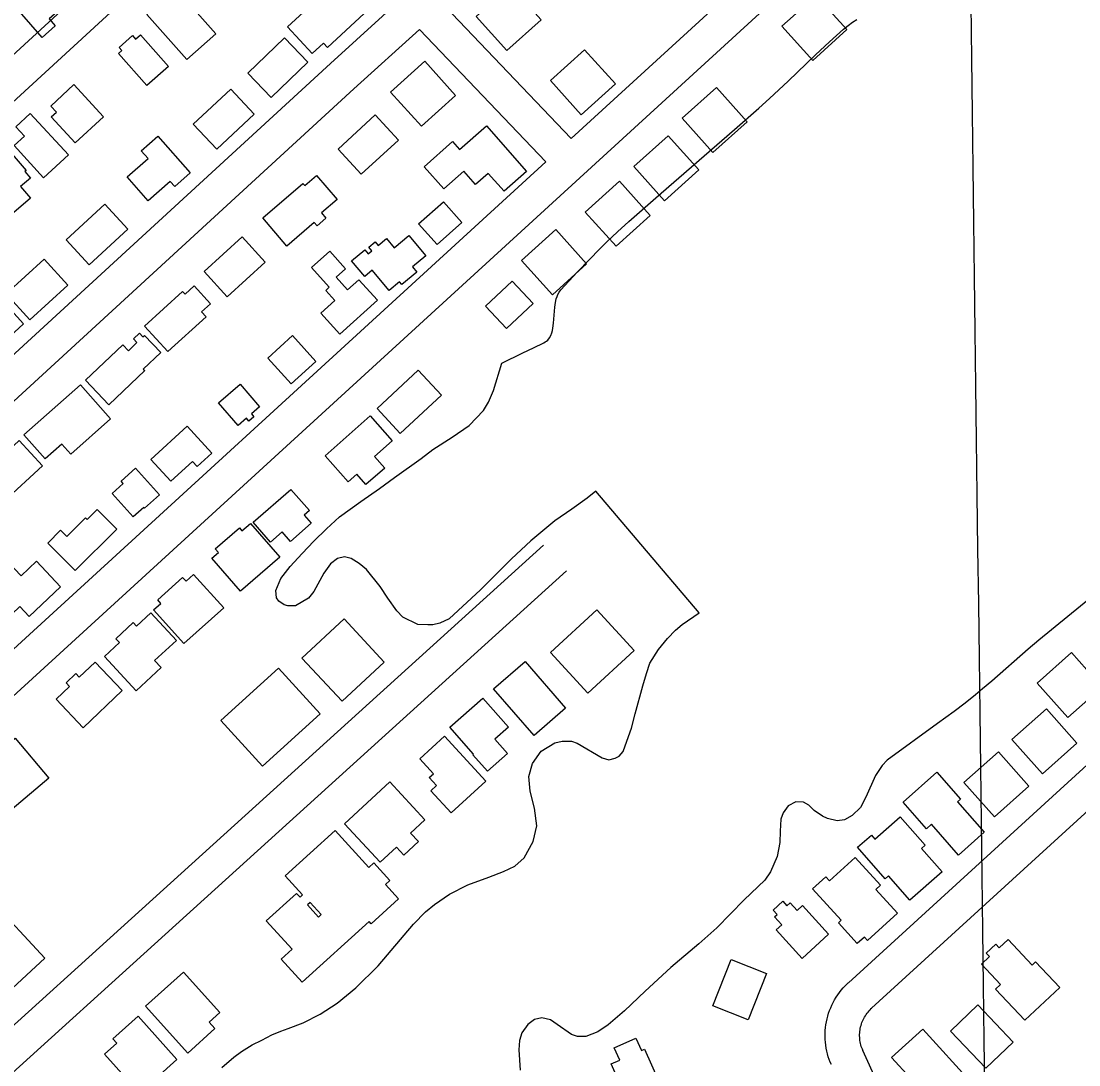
# Model space of a CAD drawing. Extents: x 3704301 to 3742427, y 506229 to 532009.
# Drawn here: x 3734105 to 3735023, y 514408 to 515315 of the extents above; entities that cross this region are included whole.
import ezdxf

# ---------------------------------------------------------------- set-up
doc = ezdxf.new("R2010")
doc.units = 0
for name, color, linetype in [('V-BLDG-OTLN', 7, 'Continuous'), ('V-GRID-MAJR', 7, 'Continuous'), ('V-ROAD-CNTR', 7, 'Continuous'), ('V-SITE-VEGE', 7, 'Continuous')]:
    doc.layers.add(name, color=color, linetype=linetype)

msp = doc.modelspace()

# ---------------------------------------------------------------- linework, layer by layer
at = {"layer": 'V-BLDG-OTLN'}
for points in [[(3734122.9, 515300.62), (3734083.43, 515345.85), (3734090.12, 515351.7), (3734084.29, 515358.38), (3734095.4, 515368.08), (3734099.96, 515362.86), (3734102.81, 515365.34), (3734138.23, 515324.75), (3734129.04, 515316.73), (3734134.36, 515310.62)], [(3734236.61, 515345.53), (3734273.7, 515303.74), (3734248.47, 515281.35), (3734213.75, 515320.46), (3734221.24, 515327.1), (3734218.86, 515329.77)], [(3734402.67, 515321.24), (3734370.73, 515291.82), (3734367.22, 515295.63), (3734357.45, 515286.63), (3734336.18, 515309.72), (3734357, 515328.89), (3734359.79, 515325.87), (3734380.69, 515345.12)], [(3734529.64, 515345.59), (3734499.92, 515318.83), (3734526.69, 515289.1), (3734556.41, 515315.87)], [(3734795.22, 515337.08), (3734765.49, 515310.31), (3734792.26, 515280.59), (3734821.98, 515307.36)], [(3734208.27, 515302.93), (3734232.66, 515275.41), (3734213.88, 515258.76), (3734189.22, 515286.58), (3734192.09, 515289.13), (3734189.71, 515291.82), (3734201.37, 515302.16), (3734204.02, 515299.17)], [(3734353.77, 515279.14), (3734321.81, 515248.38), (3734301.55, 515269.42), (3734333.51, 515300.18)], [(3734591.21, 515233.42), (3734620.85, 515260.28), (3734594, 515289.92), (3734564.35, 515263.06)], [(3734455.33, 515279.89), (3734425.6, 515253.13), (3734452.37, 515223.4), (3734482.09, 515250.17)], [(3734150.58, 515259.55), (3734176.32, 515231.69), (3734151.71, 515208.96), (3734130.91, 515231.48), (3734135.39, 515235.63), (3734130.46, 515240.97)], [(3734254.17, 515225.32), (3734286.8, 515255.74), (3734307.16, 515233.91), (3734274.54, 515203.49)], [(3734708.54, 515257.09), (3734678.81, 515230.32), (3734705.58, 515200.6), (3734735.31, 515227.36)], [(3734112.6, 515234.57), (3734145.7, 515198.55), (3734124.15, 515178.76), (3734098.51, 515206.66), (3734107.49, 515214.91), (3734100.04, 515223.03)], [(3734380.05, 515203.52), (3734412.3, 515233.25), (3734432.42, 515211.42), (3734400.16, 515181.69)], [(3734508.85, 515223.77), (3734543.72, 515184.23), (3734524.14, 515166.96), (3734510.43, 515182.51), (3734499.42, 515172.79), (3734489.29, 515184.28), (3734471.87, 515168.92), (3734454.78, 515188.3), (3734479.42, 515210.03), (3734485.48, 515203.16)], [(3734223.4, 515214.78), (3734251.47, 515182.85), (3734238.1, 515171.1), (3734234.25, 515175.5), (3734215.13, 515158.69), (3734196.91, 515179.42), (3734215.02, 515195.34), (3734209.03, 515202.15)], [(3734666.55, 515215.21), (3734636.82, 515188.44), (3734663.59, 515158.72), (3734693.31, 515185.48)], [(3734088.02, 515156.53), (3734062.96, 515185.73), (3734078.25, 515198.85), (3734084.33, 515191.78), (3734095.17, 515201.08), (3734109, 515184.97), (3734107.92, 515184.04), (3734112.71, 515178.45), (3734104.08, 515171.04), (3734112.79, 515160.89), (3734098.24, 515148.41), (3734089.9, 515158.14)], [(3734314.52, 515143.74), (3734349.48, 515173.78), (3734351.05, 515171.95), (3734361.2, 515180.67), (3734379.11, 515159.84), (3734365.52, 515148.16), (3734369.4, 515143.63), (3734361.74, 515137.04), (3734359.35, 515139.82), (3734335.5, 515119.33)], [(3734624.4, 515175.68), (3734594.68, 515148.91), (3734621.44, 515119.19), (3734651.17, 515145.96)], [(3734143.74, 515124.71), (3734177.39, 515155.8), (3734197.5, 515134.04), (3734163.85, 515102.95)], [(3734449.94, 515138.62), (3734471.42, 515157.74), (3734487.43, 515139.75), (3734465.95, 515120.64)], [(3734569.12, 515133.61), (3734539.39, 515106.85), (3734566.16, 515077.12), (3734595.88, 515103.89)], [(3734263.6, 515097.31), (3734296.53, 515127.37), (3734316.58, 515105.41), (3734283.65, 515075.35)], [(3734441.39, 515128.54), (3734456.14, 515110.82), (3734444.61, 515101.22), (3734448.4, 515096.67), (3734435.39, 515085.84), (3734433.46, 515088.16), (3734424.42, 515080.64), (3734409.71, 515098.32), (3734403.1, 515092.82), (3734391.76, 515106.43), (3734403.22, 515115.97), (3734406.02, 515112.6), (3734409.17, 515115.22), (3734406.56, 515118.35), (3734412.25, 515123.07), (3734414.85, 515119.95), (3734421.99, 515125.89), (3734428.63, 515117.92)], [(3734091.76, 515077.92), (3734124.72, 515108), (3734145.27, 515085.48), (3734112.31, 515055.4)], [(3734414.2, 515072.24), (3734381.46, 515042.72), (3734365.03, 515060.95), (3734377.3, 515072.01), (3734369.29, 515080.9), (3734372.28, 515083.6), (3734356.81, 515100.76), (3734372.68, 515115.06), (3734386.55, 515099.69), (3734378.29, 515092.24), (3734388.2, 515081.26), (3734398.09, 515090.1)], [(3734507.9, 515067.07), (3734531.1, 515088.89), (3734549.32, 515069.5), (3734526.13, 515047.7)], [(3734211.99, 515049.89), (3734244.93, 515079.94), (3734247.16, 515077.5), (3734255.12, 515084.76), (3734269.27, 515069.26), (3734261.44, 515062.11), (3734265.29, 515057.89), (3734232.23, 515027.71)], [(3734106.73, 515051.82), (3734072.41, 515020.4), (3734050.5, 515044.33), (3734054.55, 515048.04), (3734051.59, 515051.28), (3734059.44, 515058.47), (3734062.16, 515055.49), (3734084.58, 515076.02)], [(3734160.73, 515002.79), (3734192.99, 515033.53), (3734197.81, 515028.47), (3734205.3, 515035.6), (3734202.33, 515038.73), (3734207.47, 515043.63), (3734210.53, 515040.42), (3734211.78, 515041.61), (3734225.9, 515026.8), (3734210.8, 515012.42), (3734212.02, 515011.14), (3734180.96, 514981.55)], [(3734360.62, 515019.2), (3734339.14, 514999.74), (3734318.89, 515022.11), (3734340.37, 515041.56)], [(3734469.71, 514989.88), (3734433.9, 514956.67), (3734413.85, 514978.28), (3734449.66, 515011.5)], [(3734107.1, 514955.38), (3734156.31, 514998.78), (3734182.42, 514969.18), (3734147.73, 514938.59), (3734140.06, 514947.29), (3734125.53, 514934.48)], [(3734276.06, 514983.34), (3734294.8, 514999.43), (3734311.77, 514979.67), (3734304.7, 514973.6), (3734306.91, 514971.02), (3734302.57, 514967.3), (3734300.47, 514969.75), (3734293.13, 514963.45)], [(3734368.75, 514937.23), (3734407.96, 514971.77), (3734426.9, 514950.27), (3734411.49, 514936.7), (3734420.46, 514926.52), (3734404.13, 514912.14), (3734396.14, 514921.22), (3734388.66, 514914.63)], [(3734217.44, 514934.06), (3734248.81, 514962.91), (3734270.23, 514939.63), (3734257.53, 514927.95), (3734253.47, 514932.37), (3734234.78, 514915.21)], [(3734069.74, 514919.63), (3734103.02, 514950.36), (3734123.23, 514928.47), (3734089.95, 514897.74)], [(3734202.14, 514884.1), (3734183.69, 514904.55), (3734193.28, 514913.2), (3734191.46, 514915.22), (3734203.93, 514926.47), (3734224.77, 514903.36), (3734211.73, 514891.6), (3734211.14, 514892.21)], [(3734339.07, 514908.02), (3734355.17, 514889.62), (3734350.51, 514885.55), (3734356.62, 514878.57), (3734338.59, 514862.81), (3734331.4, 514871.03), (3734321.37, 514862.26), (3734306.37, 514879.42)], [(3734151.67, 514837.46), (3734127.83, 514861.35), (3734138.99, 514872.48), (3734144.31, 514867.14), (3734160.65, 514883.45), (3734162.12, 514881.97), (3734170.82, 514890.65), (3734187.85, 514873.56)], [(3734303.97, 514878.53), (3734329.45, 514849.21), (3734295.37, 514819.58), (3734270.42, 514848.29), (3734276.14, 514853.26), (3734273.35, 514856.46), (3734294.25, 514874.64), (3734296.51, 514872.04)], [(3734096.53, 514799.67), (3734065.99, 514831.73), (3734081.45, 514846.45), (3734087.67, 514839.92), (3734093.22, 514845.2), (3734104.84, 514833), (3734118.01, 514845.55), (3734139, 514823.51), (3734111.79, 514797.59), (3734103.49, 514806.3)], [(3734254.53, 514834.25), (3734280.7, 514805.27), (3734246.11, 514774.05), (3734219.71, 514803.29), (3734226.03, 514808.99), (3734223.32, 514811.99), (3734244.99, 514831.55), (3734247.93, 514828.29)], [(3734564.43, 514766.39), (3734604.84, 514803.47), (3734637.18, 514768.23), (3734596.77, 514731.15)], [(3734217.37, 514800.71), (3734239.51, 514776.84), (3734220.63, 514759.32), (3734226.31, 514753.2), (3734204.65, 514733.11), (3734176.99, 514762.93), (3734190, 514775), (3734186.97, 514778.27), (3734202.1, 514792.29), (3734204.97, 514789.21)], [(3734348.58, 514761.57), (3734385.13, 514795.59), (3734420.15, 514757.98), (3734383.6, 514723.96)], [(3735013.69, 514709.83), (3735043.6, 514736.39), (3735017.05, 514766.3), (3734987.13, 514739.74)], [(3734192.45, 514733.22), (3734158.68, 514701.01), (3734135, 514725.83), (3734146.63, 514736.93), (3734143.67, 514740.04), (3734152.1, 514748.08), (3734155.2, 514744.82), (3734168.91, 514757.9)], [(3734542.46, 514758.48), (3734577.52, 514718.09), (3734550.16, 514694.34), (3734515.1, 514734.74)], [(3734364.37, 514713.17), (3734314.34, 514667.55), (3734278.22, 514707.16), (3734328.26, 514752.78)], [(3734505.66, 514726.81), (3734528.05, 514701.52), (3734516.11, 514690.95), (3734527.04, 514678.61), (3734509.65, 514663.21), (3734497, 514677.49), (3734497.62, 514678.04), (3734476.95, 514701.4)], [(3734991.83, 514660.99), (3735021.75, 514687.54), (3734995.19, 514717.46), (3734965.28, 514690.9)], [(3734472.5, 514693.67), (3734508.24, 514654.62), (3734478.19, 514627.11), (3734460.63, 514646.3), (3734465.52, 514650.77), (3734459.17, 514657.7), (3734462.72, 514660.95), (3734450.88, 514673.88)], [(3734099.38, 514692.01), (3734128.88, 514657.25), (3734097.02, 514630.22), (3734068.29, 514664.07), (3734077.35, 514671.75), (3734073.2, 514676.65), (3734084.05, 514685.86), (3734087.43, 514681.87)], [(3734950.14, 514623.67), (3734980.05, 514650.22), (3734953.5, 514680.14), (3734923.58, 514653.58)], [(3734870.65, 514636.45), (3734900.09, 514662.37), (3734920.68, 514638.99), (3734917.94, 514636.58), (3734941.18, 514610.18), (3734918.8, 514590.47), (3734895.32, 514617.13), (3734891, 514613.33)], [(3734385.6, 514617.53), (3734424.99, 514653.95), (3734455.44, 514621.01), (3734442.98, 514609.49), (3734449.82, 514602.1), (3734437.14, 514590.37), (3734430.73, 514597.3), (3734416.48, 514584.13)], [(3734904.67, 514575.75), (3734876.63, 514551.2), (3734858.08, 514572.4), (3734855.16, 514569.84), (3734831.21, 514597.18), (3734843.24, 514607.71), (3734846.28, 514604.24), (3734868.29, 514623.51), (3734889.84, 514598.89), (3734886.78, 514596.19)], [(3734334, 514572.46), (3734377.46, 514611.87), (3734406.66, 514579.67), (3734410.98, 514583.58), (3734424.87, 514568.26), (3734421.17, 514564.9), (3734432.57, 514552.33), (3734408.7, 514530.68), (3734406.91, 514532.66), (3734348.74, 514479.91), (3734330.5, 514500.02), (3734339.99, 514508.63), (3734317.64, 514533.28), (3734343.95, 514557.15), (3734346.94, 514553.86), (3734349.09, 514555.81)], [(3734865.96, 514539.88), (3734839.88, 514516.15), (3734837.11, 514519.18), (3734830.86, 514513.5), (3734814.47, 514531.52), (3734816.95, 514533.78), (3734792.16, 514561.03), (3734803.65, 514571.48), (3734806.89, 514567.92), (3734829.21, 514588.23), (3734851.04, 514564.23), (3734847.08, 514560.62)], [(3734125.23, 514500.91), (3734089.42, 514467.7), (3734077.86, 514480.17), (3734061.54, 514465.03), (3734042.45, 514485.61), (3734043.69, 514486.76), (3734028.27, 514503.38), (3734025.3, 514500.62), (3734009.64, 514517.5), (3734025.99, 514532.66), (3734041.84, 514515.58), (3734038.62, 514512.6), (3734046.44, 514504.17), (3734067.09, 514523.32), (3734057.78, 514533.35), (3734077.87, 514551.98)], [(3734355.72, 514549.36), (3734353.31, 514547.15), (3734363, 514536.62), (3734365.41, 514538.83)], [(3734805.96, 514521.71), (3734782.96, 514500.74), (3734760.46, 514525.42), (3734765.37, 514529.9), (3734759.05, 514536.83), (3734761.29, 514538.87), (3734757.83, 514542.68), (3734766.19, 514550.3), (3734769.76, 514546.38), (3734772.65, 514549.02), (3734778.77, 514542.31), (3734783.36, 514546.49)], [(3734962.11, 514517.14), (3734982.84, 514494.95), (3734985.84, 514497.75), (3735006.8, 514475.31), (3734976.4, 514446.91), (3734951.02, 514474.08), (3734955.27, 514478.05), (3734938.71, 514495.79), (3734945.62, 514502.23), (3734942.82, 514505.22), (3734951.17, 514513.02), (3734954.22, 514509.76)], [(3734751.95, 514487.63), (3734736.03, 514447.39), (3734705.4, 514459.51), (3734721.32, 514499.75)], [(3734249.5, 514418.45), (3734212.75, 514459.19), (3734245.65, 514488.86), (3734277.4, 514453.65), (3734268.06, 514445.22), (3734273.05, 514439.68)], [(3734935.73, 514460.22), (3734966.41, 514427.92), (3734942.58, 514405.3), (3734911.91, 514437.6)], [(3734206.28, 514450.48), (3734240.01, 514412.79), (3734207.53, 514383.72), (3734177.16, 514417.63), (3734187.7, 514427.07), (3734184.33, 514430.83)], [(3734887.91, 514439.16), (3734930.99, 514391.7), (3734900.3, 514363.83), (3734873.45, 514393.4), (3734877.02, 514396.64), (3734860.78, 514414.52)], [(3734646.17, 514421.96), (3734665.58, 514378.37), (3734636.6, 514365.46), (3734617.19, 514409.05), (3734624.62, 514412.36), (3734619.84, 514423.09), (3734638.6, 514431.45), (3734643.38, 514420.71)]]:
    msp.add_lwpolyline(points, close=True, dxfattribs=at)
at = {"layer": 'V-GRID-MAJR'}
msp.add_spline([(3734972.07, 511968.77), (3734896.28, 518027.32), (3734820.47, 524087.8), (3734744.66, 530148.3), (3734744.64, 530150.22)], degree=3, dxfattribs=at)
at = {"layer": 'V-ROAD-CNTR'}
for points in [[(3733588.36, 514776.73), (3734463.45, 515580.87), (3735428.71, 516462.05)], [(3733629.64, 514594.96), (3734373.5, 515277.94), (3735505.52, 516308.53)], [(3733568.07, 514798.82), (3734443.18, 515602.99), (3734945.94, 516061.95)], [(3734582.54, 515212.66), (3735280.04, 515850.76), (3735294.99, 515862.9), (3735311.24, 515873.59), (3735329.26, 515877.83), (3735346.49, 515876.48), (3735360.41, 515874.21), (3735370.59, 515872.03), (3735380.4, 515870.99), (3735390.41, 515872.07), (3735401.39, 515876.81), (3735409.25, 515884.04), (3735540.84, 516006.01), (3735638.59, 516069.51)], [(3733670.51, 514400.64), (3733720.07, 514394.23), (3733735.92, 514401.15), (3733748.57, 514409.44), (3733764.9, 514424.98), (3734049.78, 514684.61), (3735299.64, 515828.03), (3735312.74, 515838.67), (3735323.28, 515845.61), (3735331.57, 515847.56), (3735342.9, 515846.67), (3735354.85, 515844.72), (3735365.85, 515842.36), (3735380.43, 515840.82), (3735398.15, 515842.73), (3735417.95, 515851.29), (3735429.6, 515862), (3735559.35, 515982.26), (3735654.94, 516044.35)], [(3734582.55, 515212.66), (3734472.8, 515327.77)], [(3733649.93, 514572.86), (3734393.75, 515255.8), (3734450.61, 515307.57)], [(3734560.41, 515192.41), (3734450.61, 515307.57)], [(3733674.36, 514430.39), (3733715.68, 514425.04), (3733721.59, 514427.62), (3733729.85, 514433.04), (3733744.45, 514446.94), (3734029.56, 514706.77), (3734560.41, 515192.41)], [(3734823.18, 514479.56), (3735505.17, 515102.11)], [(3733715.77, 514096.31), (3734558.37, 514859.63)], [(3734843.4, 514457.4), (3735283.32, 514858.98)], [(3733735.91, 514074.07), (3734578.51, 514837.39)], [(3734808.4, 514408.42), (3734807.51, 514410.49), (3734806.6, 514412.88), (3734805.78, 514415.31), (3734805.07, 514417.76), (3734804.46, 514420.24), (3734803.96, 514422.75), (3734803.56, 514425.28), (3734803.26, 514427.82), (3734803.06, 514430.37), (3734802.98, 514432.93), (3734803, 514435.49), (3734803.12, 514438.04), (3734803.35, 514440.59), (3734803.68, 514443.12), (3734804.12, 514445.65), (3734804.66, 514448.14), (3734805.31, 514450.62), (3734806.05, 514453.07), (3734806.9, 514455.48), (3734807.84, 514457.86), (3734808.89, 514460.19), (3734810.02, 514462.49), (3734811.25, 514464.73), (3734812.58, 514466.92), (3734813.99, 514469.05), (3734815.49, 514471.12), (3734817.07, 514473.13), (3734818.73, 514475.07), (3734820.48, 514476.95), (3734822.24, 514478.69), (3734823.07, 514479.46)], [(3734835.96, 514420.26), (3734835.32, 514421.76), (3734834.85, 514422.99), (3734834.43, 514424.24), (3734834.06, 514425.51), (3734833.75, 514426.79), (3734833.49, 514428.08), (3734833.28, 514429.38), (3734833.13, 514430.7), (3734833.03, 514432.02), (3734832.98, 514433.33), (3734832.99, 514434.65), (3734833.06, 514435.97), (3734833.17, 514437.29), (3734833.34, 514438.6), (3734833.57, 514439.9), (3734833.85, 514441.19), (3734834.18, 514442.46), (3734834.57, 514443.73), (3734835.01, 514444.97), (3734835.49, 514446.2), (3734836.03, 514447.4), (3734836.62, 514448.59), (3734837.25, 514449.74), (3734837.94, 514450.87), (3734838.66, 514451.97), (3734839.44, 514453.04), (3734840.26, 514454.08), (3734841.12, 514455.09), (3734842.01, 514456.05), (3734843.01, 514457.03), (3734843.51, 514457.5)], [(3734899.52, 514280.24), (3734835.8, 514420.63)]]:
    msp.add_lwpolyline(points, dxfattribs=at)
at = {"layer": 'V-SITE-VEGE'}
for points in [[(3734770.77, 515262.58), (3734794.7, 515285.38), (3734806.75, 515296.67), (3734818.96, 515307.77), (3734822.92, 515311.01), (3734826.83, 515313.77), (3734830.67, 515316.15)], [(3734548.92, 514669.94), (3734556.44, 514680.55), (3734568.14, 514687.9), (3734574.63, 514689.46), (3734582.71, 514689.39), (3734587.55, 514687.74), (3734609.44, 514674.95), (3734615.24, 514673.28), (3734620.75, 514674.53), (3734624, 514676.44), (3734627.59, 514680.3), (3734630.9, 514689.32), (3734634.87, 514700.61), (3734637.89, 514713.2), (3734644.55, 514737.4), (3734647.88, 514748.05), (3734650.86, 514757.08), (3734658.4, 514768.98), (3734666.23, 514778.62), (3734673.09, 514785.68), (3734678.95, 514790.81), (3734693.58, 514800.72), (3734603.89, 514906.56), (3734596.4, 514900.48), (3734583.06, 514890.88), (3734568.1, 514880.66), (3734547.26, 514863.36), (3734530.64, 514847.65), (3734516.94, 514834.18), (3734503.57, 514820.7), (3734476.52, 514795.7), (3734468.41, 514791.88), (3734462.25, 514790.32), (3734458.05, 514790.35), (3734449.32, 514790.74), (3734436.11, 514797), (3734430.98, 514802.54), (3734423.3, 514813.6), (3734416.59, 514823.68), (3734404.75, 514838.33), (3734398.32, 514843.55), (3734391.25, 514848.14), (3734385.43, 514849.48), (3734379.6, 514847.91), (3734373.42, 514843.43), (3734367.53, 514835.4), (3734358.99, 514819.29), (3734354.42, 514813.51), (3734343.04, 514806.81), (3734336.25, 514806.87), (3734333.02, 514807.86), (3734328.52, 514810.81), (3734326.6, 514813.74), (3734326.01, 514820.21), (3734330.3, 514830.53), (3734338.47, 514841.13), (3734348.91, 514852.36), (3734359.02, 514862.96), (3734369.79, 514873.86), (3734381.19, 514884.12), (3734399.73, 514897.55), (3734416, 514908.74), (3734429.01, 514918.34), (3734452.11, 514934.97), (3734462.2, 514942.65), (3734479.1, 514953.51), (3734493.74, 514963.41), (3734506.14, 514976.57), (3734510.73, 514983.65), (3734515.01, 514993.96), (3734522.28, 515017.77), (3734540.49, 515026.58), (3734549.59, 515030.99), (3734558.69, 515035.4), (3734559.97, 515036.11), (3734561.07, 515036.9), (3734562.03, 515037.77), (3734563.58, 515039.68), (3734564.73, 515041.75), (3734565.56, 515043.88), (3734566.16, 515046.04), (3734566.59, 515048.17), (3734567.13, 515052.41), (3734568.12, 515066.18), (3734568.73, 515070.46), (3734569.44, 515073.5), (3734570.15, 515075.66), (3734570.81, 515077.19), (3734572.01, 515079.34), (3734573.51, 515081.26), (3734587.69, 515096.6), (3734598.5, 515107.99), (3734606.75, 515116.43), (3734613.03, 515122.67), (3734622.62, 515131.85), (3734632.44, 515140.77), (3734660.65, 515165.42), (3734724.26, 515220.6), (3734745.33, 515239.13), (3734754.67, 515247.55), (3734770.77, 515262.58)], [(3735089.29, 514859.33), (3734988.69, 514776.99)], [(3734988.69, 514776.99), (3734979.48, 514769.27), (3734947.76, 514741.59), (3734939.77, 514734.76), (3734933.71, 514729.72), (3734924.49, 514722.34), (3734915.07, 514715.24), (3734900.51, 514704.66), (3734856.84, 514672.93), (3734852.6, 514668.11), (3734846.7, 514659.42), (3734838.47, 514640.73), (3734833.86, 514631.72), (3734826.37, 514624.66), (3734819.87, 514621.16), (3734813.39, 514620.24), (3734805, 514622.25), (3734800.81, 514624.22), (3734793.41, 514629.14), (3734788.93, 514633.7), (3734784.09, 514636.33), (3734777.63, 514636.7), (3734770.81, 514633.2), (3734766.56, 514627.09), (3734764.57, 514621.61), (3734763.84, 514611.26), (3734763.76, 514601.24), (3734761.39, 514589.29), (3734755.46, 514575.76), (3734750.55, 514568.68), (3734732.62, 514551.69), (3734708.82, 514527.3), (3734693.18, 514513.2), (3734669.08, 514492.7), (3734646.6, 514472.18), (3734628.67, 514455.18), (3734614.66, 514443.01), (3734605.56, 514436.94), (3734595.17, 514432.82), (3734588.06, 514432.88), (3734582.57, 514434.54), (3734570.35, 514443.37), (3734564.57, 514447.3), (3734556.82, 514448.98), (3734550.66, 514447.74), (3734544.8, 514443.26), (3734539.57, 514436.18), (3734537.57, 514429.41), (3734536.86, 514421.33), (3734538.01, 514403.53)], [(3734278.97, 514405.97), (3734289.39, 514414.94), (3734296.22, 514419.73), (3734305.32, 514425.48), (3734313.77, 514429.61), (3734322.54, 514434.39), (3734330.33, 514437.57), (3734336.49, 514439.78), (3734349.79, 514444.85), (3734364.41, 514452.17), (3734379.04, 514461.75), (3734395.32, 514475.2), (3734414.88, 514494.12), (3734445.58, 514530.42), (3734456.01, 514541.01), (3734463.83, 514547.41), (3734476.84, 514556.36), (3734492.75, 514564.64), (3734510.92, 514571.28), (3734523.57, 514576.03), (3734533.64, 514580.8), (3734541.46, 514588.17), (3734549.33, 514602.34), (3734552.68, 514615.9), (3734550.54, 514631.12), (3734546.78, 514646.03), (3734545.59, 514658.65), (3734548.92, 514669.94)]]:
    msp.add_lwpolyline(points, dxfattribs=at)

doc.saveas('drawing.dxf')
